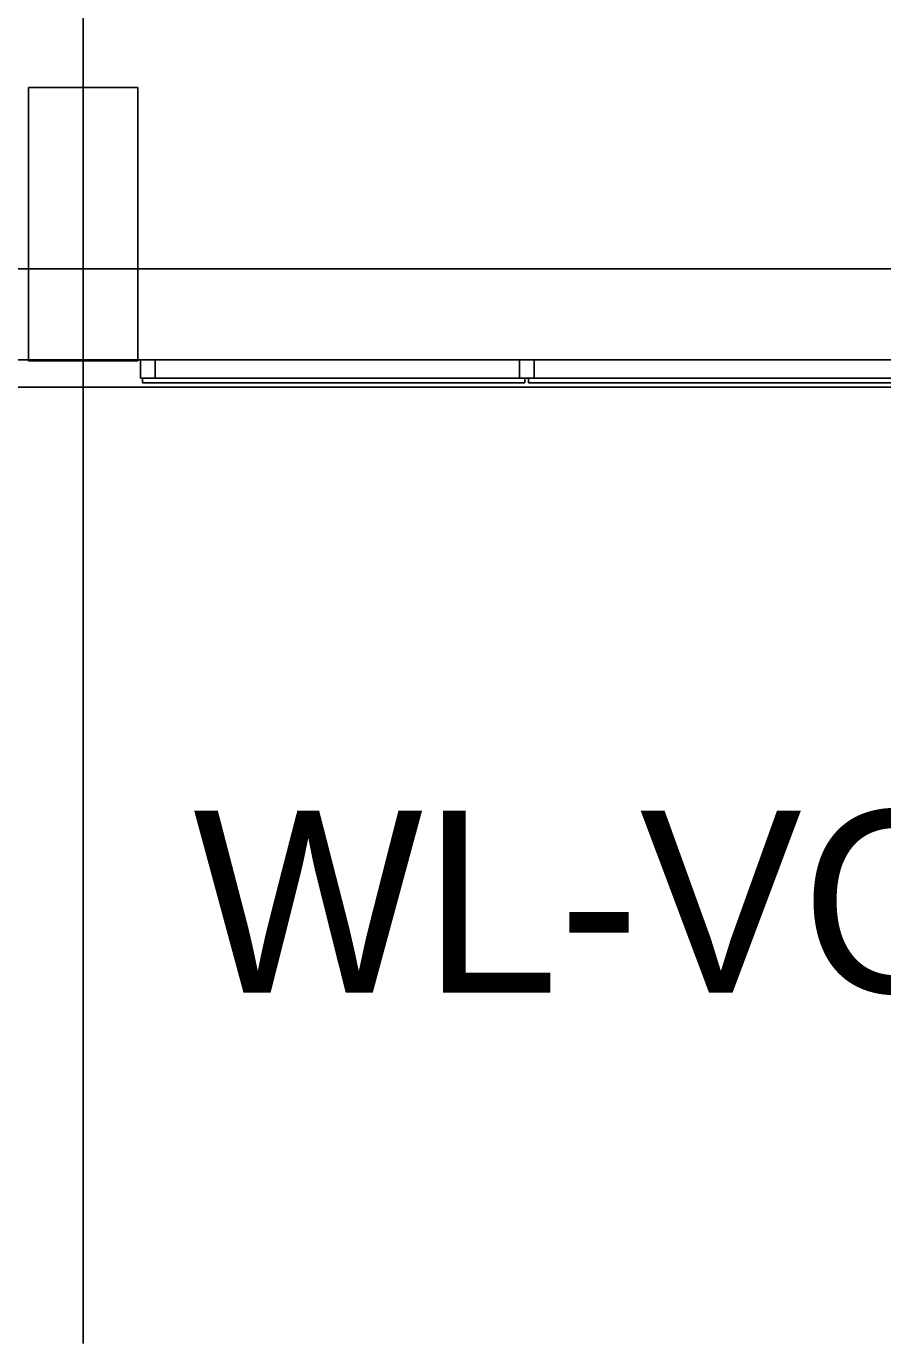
# Model space of a CAD drawing. Extents: x -264222 to -263592, y -1242345 to -1242048.
# Drawn here: x -263841.78 to -263837.08, y -1242246.71 to -1242239.48 of the extents above; entities that cross this region are included whole.
import ezdxf

# ---------------------------------------------------------------- set-up
doc = ezdxf.new("R2010")
doc.units = 0
for name, color, linetype in [('HESCON_OSI_STAVBY_KFA', 7, 'Continuous'), ('KFA_2D_SITUACIA_DSP', 7, 'Continuous'), ('KFA_SO_62-1_VO_POPIS_LAMP_PROJEKT', 7, 'Continuous')]:
    doc.layers.add(name, color=color, linetype=linetype)

msp = doc.modelspace()

# ---------------------------------------------------------------- linework, layer by layer
at = {"layer": 'HESCON_OSI_STAVBY_KFA'}
for p, q in [((-263841.4678, -1242083.2372), (-263841.4678, -1242246.7072)), ((-263792.6528, -1242240.8072), (-263911.5228, -1242240.8072))]:
    msp.add_line(p, q, dxfattribs=at)
at = {"layer": 'KFA_2D_SITUACIA_DSP'}
for p, q in [((-263841.7677, -1242241.3122), (-263841.7677, -1242239.8122)), ((-263841.7677, -1242239.8122), (-263841.1677, -1242239.8122)), ((-263841.1677, -1242239.8122), (-263841.1677, -1242241.3122)), ((-263894.581, -1242241.3072), (-263809.3546, -1242241.3072)), ((-263841.1677, -1242241.3122), (-263841.7677, -1242241.3122)), ((-263841.0727, -1242241.3073), (-263841.1527, -1242241.3073)), ((-263841.1527, -1242241.3073), (-263841.1527, -1242241.4073)), ((-263841.0727, -1242241.4073), (-263841.0727, -1242241.3073)), ((-263838.9927, -1242241.3073), (-263839.0727, -1242241.3073)), ((-263839.0727, -1242241.3073), (-263839.0727, -1242241.4073)), ((-263838.9927, -1242241.4073), (-263838.9927, -1242241.3073)), ((-263841.1527, -1242241.4073), (-263841.1127, -1242241.4073)), ((-263841.1427, -1242241.4323), (-263841.1427, -1242241.4073)), ((-263841.1427, -1242241.4073), (-263839.0427, -1242241.4073)), ((-263839.0427, -1242241.4323), (-263841.1427, -1242241.4323)), ((-263841.1127, -1242241.4073), (-263841.0727, -1242241.4073)), ((-263839.0727, -1242241.4073), (-263839.0327, -1242241.4073)), ((-263839.0427, -1242241.4073), (-263839.0427, -1242241.4323)), ((-263839.0327, -1242241.4073), (-263838.9927, -1242241.4073)), ((-263836.9227, -1242241.4073), (-263839.0227, -1242241.4073)), ((-263839.0227, -1242241.4073), (-263839.0227, -1242241.4323)), ((-263839.0227, -1242241.4323), (-263836.9227, -1242241.4323))]:
    msp.add_line(p, q, dxfattribs=at)
msp.add_lwpolyline([(-263794.8928, -1242227.3822), (-263808.9678, -1242241.4572), (-263894.9678, -1242241.4572), (-263909.0428, -1242227.3822), (-263909.0428, -1242196.3327), (-263914.1428, -1242196.3327), (-263914.1428, -1242132.4327), (-263909.0428, -1242132.4327), (-263909.0428, -1242101.3822), (-263894.9678, -1242087.3072), (-263808.9678, -1242087.3072), (-263794.8928, -1242101.3822), (-263794.8928, -1242227.3822)], dxfattribs=at)

# ---------------------------------------------------------------- texts
at = {"layer": 'KFA_SO_62-1_VO_POPIS_LAMP_PROJEKT'}
msp.add_text('WL-VO4-RH2', height=1, dxfattribs=at).set_placement((-263840.865, -1242244.7808))

doc.saveas('drawing.dxf')
